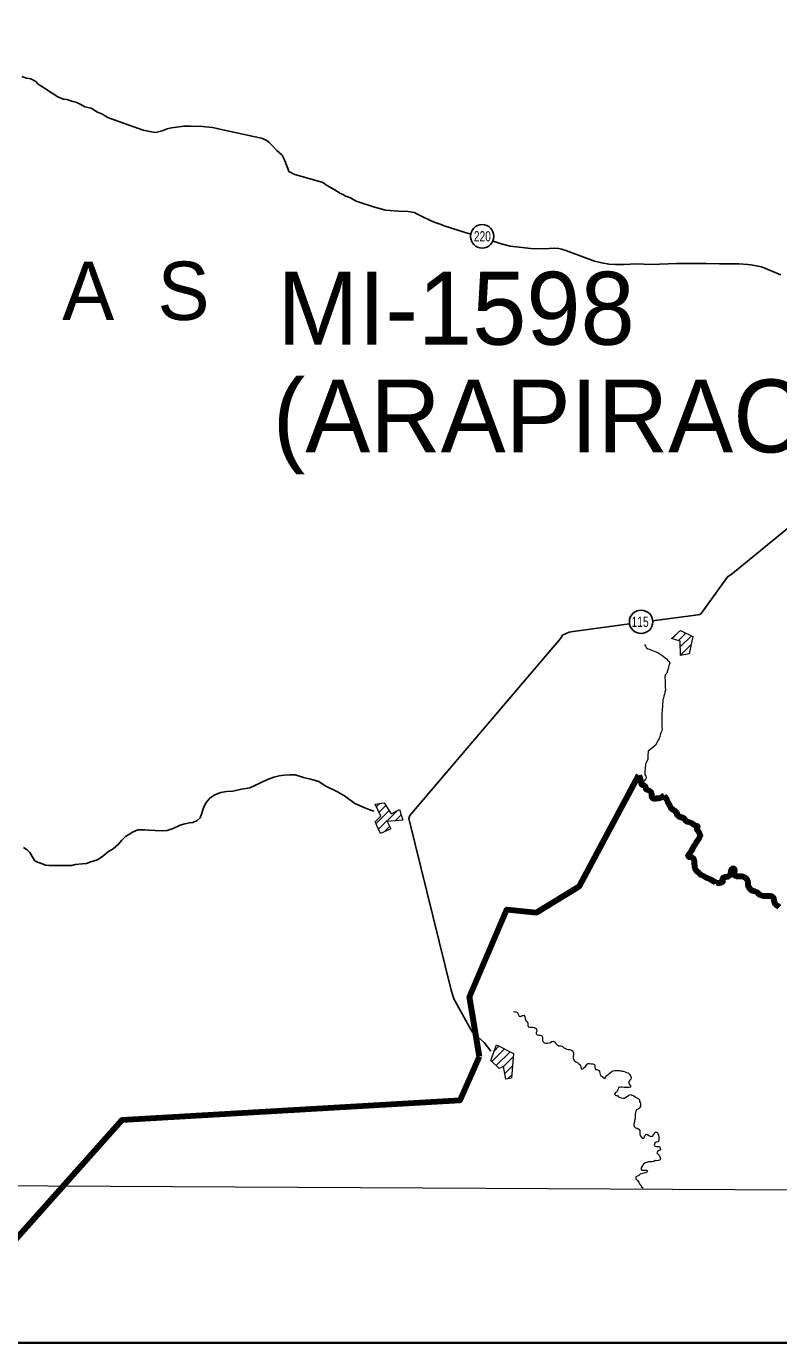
# Model space of a CAD drawing. Extents: x 553962 to 842807, y 8883888 to 9032388.
# Drawn here: x 608828 to 613989, y 8897728 to 8906757 of the extents above; entities that cross this region are included whole.
import ezdxf
from ezdxf.enums import TextEntityAlignment as Align

# ---------------------------------------------------------------- set-up
doc = ezdxf.new("R2010")
doc.units = 0
doc.header["$LTSCALE"] = 160
doc.layers.add('6', color=7, linetype='Continuous', lineweight=13)

msp = doc.modelspace()

# ---------------------------------------------------------------- linework, layer by layer
at = {"layer": '6', "lineweight": 25}
msp.add_line((612071.6, 8905270.5), (612029.8, 8905283.1), dxfattribs=at)
at = {"layer": '6'}
for p, q in [((613258.9, 8902557.5), (613307.3, 8902605.9)), ((613301.4, 8902543.4), (613353.5, 8902595.5)), ((613314.5, 8902500), (613391.6, 8902577)), ((613315.6, 8902444.5), (613388.7, 8902517.5)), ((611230.3, 8901404.8), (611252.2, 8901426.7)), ((611226.5, 8901287.9), (611316.8, 8901378.2)), ((611245.1, 8901249.9), (611370.1, 8901374.9)), ((611248, 8901365.9), (611294.8, 8901412.8)), ((611358.8, 8901307.1), (611399.5, 8901347.8)), ((611285.4, 8901233.7), (611320.5, 8901268.7)), ((613558.2, 8900878.2), (613557.9, 8900877)), ((612022, 8899656), (612108.6, 8899742.6)), ((612037, 8899727.6), (612070.7, 8899761.3)), ((612051.1, 8899628.6), (612146.6, 8899724)), ((612101.1, 8899622), (612167.9, 8899688.8)), ((612110.5, 8899574.8), (612163.2, 8899627.5)), ((612129.1, 8899536.8), (612158.5, 8899566.2))]:
    msp.add_line(p, q, dxfattribs=at)
at = {"layer": '6', "lineweight": 90}
msp.add_line((613558.2, 8900878.2), (613557.9, 8900877), dxfattribs=at)
at = {"layer": '6', "lineweight": 35}
msp.add_lwpolyline([(576104.8, 8927170.9), (624533.7, 8927170.9), (624533.7, 8897728.1), (576104.8, 8897728.1)], close=True, dxfattribs=at)
at = {"layer": '6', "lineweight": 25}
for points in [[(609711.8, 8906029), (609686.4, 8906034.2), (609630.4, 8906044.4), (609398.4, 8906127.4), (609386.2, 8906132.5), (609364.8, 8906144.8), (609351.6, 8906154), (609316, 8906169.3), (609273.3, 8906194.9), (609230.6, 8906204.1), (609203.1, 8906220.5), (609184.8, 8906229.7), (609168.6, 8906237.9), (609146.2, 8906242), (609105.5, 8906256.3), (609080, 8906257.4), (609043.4, 8906273.8), (609004.7, 8906299.3), (608959, 8906328.9), (608910.2, 8906359.6), (608893, 8906377.9), (608859.4, 8906396.3), (608828.8, 8906402.5), (608798.3, 8906413.8)], [(611876.2, 8905330.5), (611694.3, 8905389.6), (611673.9, 8905398.8), (611640.3, 8905409.1), (611614.9, 8905418.3), (611529.5, 8905459.2), (611487.8, 8905480.7), (611434.8, 8905488.9), (611411.4, 8905485.9), (611293.2, 8905495.3), (611210.8, 8905518.9), (611119.2, 8905548.6), (611091.7, 8905557.8), (611075.4, 8905566), (611053.1, 8905581.3), (611012.4, 8905594.7), (611001.2, 8905603.8), (610983.9, 8905611), (610939.2, 8905638.6), (610887.3, 8905668.2), (610861.9, 8905685.6), (610662.4, 8905744), (610646.2, 8905751.2), (610629.9, 8905762.4), (610621.8, 8905781.8), (610596.6, 8905846), (610582.4, 8905873.6), (610545.9, 8905906.2), (610516.4, 8905936.9), (610492.1, 8905961.4), (610472.8, 8905975.7), (610442.2, 8905990), (610387.3, 8906001.3), (610135.8, 8906056.8), (610104.2, 8906062.9), (610036, 8906069.2), (609954.5, 8906072.4), (609907.6, 8906072.5), (609824.1, 8906060.4), (609794.5, 8906053.3), (609760.8, 8906041.2), (609733.3, 8906033.1), (609711.8, 8906029)], [(612735.8, 8905143.9), (612726.5, 8905147.3), (612530.1, 8905219), (612498.6, 8905228.2), (612481.3, 8905232.3), (612452.7, 8905234.4), (612376.3, 8905230.5), (612288.7, 8905232.7), (612187.9, 8905244.1), (612147.1, 8905248.2), (612085.1, 8905265.6), (612071.6, 8905270.5)], [(614003.8, 8905053.2), (613870.5, 8905106.5), (613833.9, 8905113.7), (613797.2, 8905120.9), (613776.9, 8905122.9), (613715.7, 8905127.1), (613675, 8905128.2), (613583.3, 8905128.4), (613491.6, 8905130.6), (613416.2, 8905130.7), (613290.9, 8905129.9), (613111.5, 8905124.2), (613014.8, 8905127.4), (612929.2, 8905123.5), (612870.1, 8905123.6), (612825.2, 8905124.7), (612775.3, 8905133.9), (612735.8, 8905143.9)], [(614884.3, 8904031.6), (614289.5, 8903510.2), (613661, 8902994.8), (613641.6, 8902983.7), (613458.3, 8902730.3), (613448.1, 8902723.2), (613436.9, 8902720.2), (613124.7, 8902678.9)], [(612965.8, 8902657.9), (612578.6, 8902606.6), (612553.1, 8902601.6), (612506.2, 8902581.3), (612494.9, 8902560.9), (611458.3, 8901343.3), (611451.1, 8901322.9), (611742.2, 8900146.7), (611753.3, 8900110), (611761.3, 8900086.6), (611876.7, 8899876.5), (611889.9, 8899857.1), (611968.1, 8899786.6), (612014.2, 8899728.6)], [(610201.6, 8901509.7), (610244.4, 8901511.6), (610303.5, 8901523.7), (610360.6, 8901533.8), (610391.2, 8901548), (610438.2, 8901571.4), (610483.1, 8901590.6), (610526, 8901606.9), (610561.7, 8901616), (610597.3, 8901621), (610635, 8901621.9), (610672.7, 8901623.9), (610728.7, 8901605.5), (610777.6, 8901593.2), (610834.6, 8901576.8), (610877.3, 8901548.1), (610958.6, 8901509.3), (611010.5, 8901479.6), (611082.6, 8901426.5), (611149.8, 8901396.9), (611184.3, 8901383.6), (611211.9, 8901373.9)], [(609069.8, 8901001.3), (609118.7, 8901002.2), (609140.1, 8901002.2), (609163.6, 8901008.3), (609211.5, 8901012.2), (609240, 8901014.2), (609271.6, 8901025.4), (609315.5, 8901039.6), (609352.3, 8901066), (609392.1, 8901096.5), (609423.8, 8901115.8), (609460.6, 8901147.3), (609481, 8901171.7), (609511.7, 8901202.2), (609536.2, 8901215.4), (609556.7, 8901230.7), (609593.4, 8901244.9), (609641.3, 8901246.8), (609669.8, 8901242.7), (609712.6, 8901241.6), (609761.5, 8901239.5), (609794.1, 8901241.4), (609835.9, 8901254.6), (609883.9, 8901277.9), (609914.5, 8901287.1), (609947.1, 8901294.1), (609970.6, 8901296.1), (609999.1, 8901310.3), (610019.6, 8901328.6), (610029.9, 8901353.1), (610040.2, 8901389.7), (610053.5, 8901416.2), (610064.8, 8901436.6), (610086.3, 8901463), (610122.1, 8901486.4), (610161.8, 8901501.6), (610201.6, 8901509.7)], [(608808.4, 8901124), (608833.8, 8901107.7), (608851.1, 8901089.3), (608874.4, 8901051.6), (608884.5, 8901036.3), (608905.9, 8901024), (608932.3, 8901014.8), (608959.8, 8901002.5), (608982.2, 8901001.5), (609069.8, 8901001.3)]]:
    msp.add_lwpolyline(points, dxfattribs=at)
at = {"layer": '6'}
for points in [[(613253.6, 8902559.2), (613316.1, 8902613.6), (613400.9, 8902572.5), (613374.3, 8902452.9), (613315.7, 8902442), (613313.8, 8902539.4)], [(611222.2, 8901422.7), (611283.2, 8901431), (611331.4, 8901355.2), (611388, 8901384.1), (611411, 8901311.7), (611304.4, 8901302.2), (611328.1, 8901252.8), (611258.8, 8901221.7), (611220.8, 8901299.8), (611260, 8901339.5)], [(612052.6, 8899770.2), (612169.7, 8899712.7), (612156.6, 8899541.5), (612118.4, 8899535), (612101, 8899622.7), (612072.7, 8899608.2), (612013.7, 8899663.8)]]:
    msp.add_lwpolyline(points, close=True, dxfattribs=at)
for points in [[(613067.8, 8902517.8), (613076.8, 8902504.5), (613080.8, 8902495.3), (613091, 8902488.1), (613102.1, 8902483.9), (613113.3, 8902479.8), (613124.5, 8902476.7), (613134.6, 8902471.5), (613147.8, 8902467.4), (613162, 8902460.2), (613175.2, 8902452.9), (613187.3, 8902444.7), (613197.4, 8902436.5), (613210.6, 8902425.2), (613218.7, 8902418.1), (613227.7, 8902409.8), (613238.9, 8902399.6), (613241.8, 8902388.4), (613236.6, 8902370.1), (613231.4, 8902351.8), (613226.2, 8902335.5), (613223.1, 8902321.3), (613212.8, 8902310.1), (613208.7, 8902296.9), (613208.6, 8902286.7), (613210.5, 8902272.5), (613210.5, 8902262.3), (613210.3, 8902245), (613210.2, 8902232.7), (613210.2, 8902220.5), (613213.1, 8902210.3), (613215.1, 8902208.5)], [(613214.9, 8902208.8), (613211.4, 8902200.8), (613205.1, 8902175.3), (613200.9, 8902162.1), (613199.8, 8902149.9), (613195.7, 8902138.7), (613195.6, 8902128.6), (613192.4, 8902108.2), (613192.3, 8902087.8), (613191.2, 8902074.6), (613191.1, 8902061.3), (613187.9, 8902046.1), (613187.8, 8902034.9), (613187.8, 8902023.7), (613188.9, 8902003.7), (613187.6, 8901993.1), (613187.5, 8901980.9), (613187.4, 8901965.6), (613188.3, 8901951.4), (613189.2, 8901939.2), (613185.5, 8901921), (613180.9, 8901911.7), (613176.7, 8901899.5), (613173.6, 8901882.2), (613169.4, 8901872.1), (613162.2, 8901861.9), (613144.8, 8901826.3), (613125.2, 8901810.6), (613093.6, 8901785.9), (613093.5, 8901775.8), (613092.4, 8901763.5), (613092.3, 8901753.4), (613092.2, 8901743.2), (613092.2, 8901730.9), (613083.9, 8901714.7), (613076.7, 8901698.5), (613075.6, 8901688.3), (613072.5, 8901676.1), (613072.4, 8901663.9), (613072.2, 8901647.6), (613072.2, 8901635.3), (613072.1, 8901625.2), (613077.1, 8901614.9), (613080.1, 8901604.7), (613077, 8901594.6), (613067.7, 8901581.4), (613051.4, 8901568.2), (613043.2, 8901562.2), (613050.2, 8901554), (613062.5, 8901553.9), (613071.6, 8901546.7), (613077.6, 8901534.5), (613078.5, 8901524.3), (613088.7, 8901520.2), (613100.8, 8901515), (613111, 8901508.8), (613117, 8901495.5), (613116.8, 8901478.2), (613120.8, 8901464.9), (613131, 8901459.8), (613143.2, 8901460.7), (613153.4, 8901463.7), (613164.6, 8901463.7), (613175.8, 8901464.6), (613186, 8901470.7), (613194.2, 8901476.7), (613203.3, 8901480.7)], [(613203.3, 8901480.7), (613207.5, 8901475.3), (613220.8, 8901455), (613227, 8901438.8), (613237.3, 8901416.4), (613250.6, 8901395.1), (613268, 8901382.9), (613288.8, 8901367.7)], [(613288.8, 8901367.7), (613291.1, 8901363.5), (613291.6, 8901350.4), (613301.8, 8901340.3), (613337.5, 8901327.3), (613352.9, 8901307), (613358, 8901304), (613372.2, 8901300), (613390.6, 8901292.9), (613402.8, 8901284.9)], [(613369.1, 8901070.7), (613389.4, 8901097.2), (613393.5, 8901107.3), (613400.7, 8901118.5), (613405.9, 8901127.6), (613415.1, 8901141.8), (613422.3, 8901156.1), (613428.5, 8901166.2), (613436.8, 8901178.4), (613442.9, 8901186.5), (613449.1, 8901197.7), (613452.2, 8901207.8), (613449.2, 8901219), (613444.2, 8901228.2), (613438.2, 8901236.4), (613431.1, 8901243.6), (613431.2, 8901254.8), (613432.3, 8901265), (613432.3, 8901265)], [(613402.8, 8901284.9), (613412.2, 8901280.8), (613421.3, 8901273.6), (613429.4, 8901273), (613432.2, 8901268.8), (613432.3, 8901265)], [(613557.9, 8900877), (613552.9, 8900886.2), (613543.8, 8900891.3), (613533.6, 8900897.5), (613524.5, 8900901.7), (613515.4, 8900906.8), (613503.2, 8900910.9), (613494.1, 8900917.1), (613480.9, 8900925.3), (613469.8, 8900930.5), (613458.6, 8900934.7), (613445.5, 8900945.9), (613428.3, 8900962.3), (613418.2, 8900974.6), (613415.3, 8900985.9), (613413.3, 8900999.1), (613412.4, 8901013.4), (613411.5, 8901025.6), (613408.5, 8901040.9), (613401.5, 8901054.2), (613390.3, 8901055.3), (613375.1, 8901058.4), (613369.1, 8901070.7), (613369.1, 8901072), (613369.1, 8901070.7)], [(613992.8, 8900714.3), (613985.8, 8900721.5), (613976.6, 8900725.6), (613968.6, 8900735.8), (613961.5, 8900748.1), (613957.6, 8900762.4), (613955.6, 8900776.7), (613948.6, 8900783.8), (613937.4, 8900790), (613924.2, 8900790.1), (613914, 8900790.2), (613899.8, 8900790.3), (613886.6, 8900790.3), (613876.4, 8900792.4), (613865.3, 8900797.6), (613853.1, 8900804.8), (613843, 8900816.1), (613824.8, 8900823.3), (613810.6, 8900827.5), (613799.4, 8900834.7), (613790.3, 8900844.9), (613783.3, 8900856.2), (613780.3, 8900869.4), (613780.4, 8900882.7), (613777.5, 8900894.9), (613772.5, 8900906.2), (613763.4, 8900914.4), (613751.2, 8900920.6), (613742.1, 8900924.7), (613728.9, 8900925.8), (613714.6, 8900925.9), (613701.4, 8900926), (613687.2, 8900932.2), (613687.3, 8900944.4), (613687.4, 8900957.6), (613687.5, 8900968.8), (613681.5, 8900980.1), (613671.3, 8900979.1), (613664.1, 8900971), (613660, 8900960.8), (613658.9, 8900948.6), (613657.8, 8900938.5), (613650.6, 8900929.3), (613641.4, 8900922.3), (613630.2, 8900921.3), (613617, 8900920.4), (613605.8, 8900917.4), (613600.6, 8900905.2), (613605.6, 8900896), (613604.5, 8900885.8), (613595.3, 8900881.8), (613584.1, 8900880.9), (613573, 8900880.9), (613562.8, 8900880), (613558.2, 8900878.2)], [(612169.4, 8900000.7), (612179.1, 8899998.2), (612189.2, 8899998.2), (612198.4, 8899993), (612202.4, 8899980.8), (612208.4, 8899967.5), (612220.6, 8899966.4), (612230.8, 8899972.4), (612242, 8899974.4), (612249, 8899964.2), (612251, 8899951.9), (612254, 8899938.7), (612263.1, 8899930.5), (612269.1, 8899919.2), (612269, 8899907), (612270.9, 8899894.8), (612281.1, 8899892.7), (612291.3, 8899892.6), (612301.4, 8899891.5), (612311.6, 8899889.4), (612320.7, 8899885.3), (612328.8, 8899877.1), (612330.8, 8899865.9), (612326.6, 8899855.7), (612325.5, 8899845.5), (612333.6, 8899839.3), (612343.8, 8899836.2), (612356, 8899836.2), (612365.1, 8899832), (612369.1, 8899822.8), (612369.1, 8899812.6), (612369, 8899801.4), (612374, 8899791.2), (612381.1, 8899784), (612391.2, 8899782.9), (612403.4, 8899781.8), (612414.6, 8899784.8), (612424.8, 8899787.8), (612433, 8899793.9), (612443.2, 8899796.9), (612451.3, 8899790.7), (612458.4, 8899782.5), (612468.5, 8899773.3), (612480.6, 8899765.1), (612493.8, 8899765), (612504, 8899760.8), (612514.1, 8899752.6), (612526.2, 8899745.4), (612535.4, 8899741.3), (612545.5, 8899738.2), (612556.7, 8899738.1), (612567.9, 8899733.9), (612578, 8899726.7), (612581, 8899716.5), (612580.9, 8899704.3), (612579.8, 8899692.1), (612578.7, 8899678.8), (612585.7, 8899664.5), (612597.8, 8899654.3), (612609, 8899649.1), (612617.1, 8899642.9), (612628.2, 8899634.7), (612632.2, 8899625.5), (612632.2, 8899614.3), (612638.2, 8899603.1), (612648.4, 8899609.1), (612655.6, 8899616.2), (612663.8, 8899623.3), (612669.9, 8899633.4), (612679.2, 8899642.6), (612691.4, 8899642.5), (612702.5, 8899641.4), (612713.7, 8899641.3), (612724.9, 8899637.2), (612727.9, 8899626.9), (612727.8, 8899614.7), (612732.8, 8899602.5), (612743, 8899602.4), (612753.1, 8899597.2), (612759.1, 8899589.1), (612763.1, 8899576.8), (612764.1, 8899566.6), (612770.1, 8899558.4), (612779.2, 8899553.3), (612786.3, 8899545.1), (612797.5, 8899540.9), (612804.7, 8899552.1), (612810.8, 8899561.2), (612819, 8899568.3), (612826.2, 8899575.4), (612836.4, 8899580.4), (612844.6, 8899587.5), (612854.8, 8899592.5), (612866, 8899595.5), (612877.2, 8899595.4), (612890.4, 8899595.3), (612900.6, 8899594.3), (612912.8, 8899590.1), (612925, 8899590), (612936.1, 8899584.9), (612946.3, 8899581.8)], [(612946.3, 8899581.8), (612957.4, 8899578.6), (612966.5, 8899570.4), (612972.6, 8899558.2), (612976.5, 8899546.9), (612975.5, 8899535.7), (612969.3, 8899527.6), (612962.1, 8899520.5), (612961, 8899510.3), (612966, 8899499.1), (612973.1, 8899490.9), (612971.8, 8899480.8), (612962.8, 8899477.7), (612950.6, 8899477.8), (612939.5, 8899477.9), (612929.3, 8899477.9), (612915.1, 8899480.1), (612903.9, 8899481.2), (612891.6, 8899478.2), (612888.5, 8899467), (612884.4, 8899456.8), (612880.2, 8899447.7), (612869, 8899443.7), (612863.8, 8899431.5), (612871.9, 8899424.3), (612883.1, 8899424.2), (612891.2, 8899414), (612901.3, 8899408.8), (612911.5, 8899406.7), (612921.7, 8899404.6), (612931.8, 8899404.6), (612940, 8899412.7), (612952.3, 8899419.7), (612961.5, 8899424.8), (612971.7, 8899429.8), (612981.8, 8899425.7), (612993, 8899422.5), (613007.2, 8899412.2), (613024.4, 8899403), (613033.5, 8899394.8), (613035.4, 8899382.5), (613040.4, 8899371.3), (613041.4, 8899358), (613040.3, 8899347.8), (613033.1, 8899337.7), (613024.9, 8899330.6), (613014.7, 8899324.6), (613009.5, 8899315.4), (613006.4, 8899305.3), (613005.3, 8899295.1), (613005.2, 8899280.8), (613004.1, 8899268.6), (613001, 8899252.3), (613000.9, 8899240.1), (612995.7, 8899227.9), (612994.6, 8899216.7), (612999.6, 8899207.5), (613007.7, 8899201.3), (613018.9, 8899199.2), (613031.1, 8899192), (613036.1, 8899182.8), (613038, 8899170.6), (613038, 8899158.4), (613038.9, 8899148.2), (613045, 8899140), (613053, 8899130.8), (613064.2, 8899130.7), (613069.4, 8899139.8), (613073.5, 8899151), (613079.7, 8899159.1), (613088.8, 8899155), (613098.9, 8899148.8), (613112.1, 8899141.6), (613124.3, 8899145.6), (613130.5, 8899154.7), (613136.7, 8899163.8), (613142.8, 8899172), (613155, 8899170.9), (613161.1, 8899162.7), (613165.1, 8899151.4), (613168, 8899136.1), (613167.9, 8899125.9), (613167.9, 8899115.8), (613160.7, 8899104.6), (613148.5, 8899102.7), (613140.3, 8899095.6), (613136.1, 8899083.4), (613142.2, 8899075.2), (613152.3, 8899074.1), (613162.5, 8899074), (613172.7, 8899072.9), (613176.7, 8899061.7), (613177.6, 8899051.5), (613169.4, 8899045.5), (613158.2, 8899040.4), (613154.1, 8899031.3), (613161.1, 8899024.1), (613170.2, 8899014.9), (613175.2, 8899003.7), (613179.2, 8898992.4), (613177.1, 8898981.2)], [(577181.5, 8898943.8), (596544.3, 8898870.4), (623547.8, 8898727.2)], [(613177.1, 8898981.2), (613164.9, 8898978.2), (613152.7, 8898976.3), (613141.5, 8898978.4), (613133.3, 8898971.3), (613123.1, 8898969.3), (613108.9, 8898968.4), (613095.6, 8898967.5), (613083.4, 8898963.5), (613073.2, 8898962.5), (613063, 8898951.4), (613055.8, 8898942.3), (613047.6, 8898932.1), (613043.5, 8898921), (613049.5, 8898910.7), (613059.7, 8898910.7), (613069.8, 8898910.6), (613081, 8898911.6), (613090.1, 8898906.4), (613086, 8898897.2), (613076.8, 8898893.2), (613066.6, 8898891.3), (613054.4, 8898889.3), (613040.1, 8898883.3), (613029.9, 8898875.2), (613020.7, 8898871.2), (613009.5, 8898865.2), (613008.4, 8898851.9), (613020.5, 8898839.6), (613029.6, 8898829.4), (613035.6, 8898818.1), (613042.7, 8898807.9), (613048.7, 8898797.7), (613056.8, 8898789.4), (613057.8, 8898788.4)]]:
    msp.add_lwpolyline(points, dxfattribs=at)
at = {"layer": '6', "lineweight": 90}
for points in [[(611936.3, 8899690.5), (611868.8, 8900100), (612125.5, 8900698.6), (612328.6, 8900679.6), (612622.3, 8900858.4), (613030.7, 8901619.8)], [(613030.7, 8901619.8), (613050.2, 8901554), (613062.5, 8901553.9), (613071.6, 8901546.7), (613077.6, 8901534.5), (613078.5, 8901524.3), (613088.7, 8901520.2), (613100.8, 8901515), (613111, 8901508.8), (613117, 8901495.5), (613116.8, 8901478.2), (613120.8, 8901464.9), (613131, 8901459.8), (613143.2, 8901460.7), (613153.4, 8901463.7), (613164.6, 8901463.7), (613175.8, 8901464.6), (613186, 8901470.7), (613194.2, 8901476.7), (613203.3, 8901480.7)], [(613203.3, 8901480.7), (613207.5, 8901475.3), (613220.8, 8901455), (613227, 8901438.8), (613237.3, 8901416.4), (613250.6, 8901395.1), (613268, 8901382.9), (613288.8, 8901367.7)], [(613288.8, 8901367.7), (613291.1, 8901363.5), (613291.6, 8901350.4), (613301.8, 8901340.3), (613337.5, 8901327.3), (613352.9, 8901307), (613358, 8901304), (613372.2, 8901300), (613390.6, 8901292.9), (613402.8, 8901284.9)], [(613369.1, 8901070.7), (613389.4, 8901097.2), (613393.5, 8901107.3), (613400.7, 8901118.5), (613405.9, 8901127.6), (613415.1, 8901141.8), (613422.3, 8901156.1), (613428.5, 8901166.2), (613436.8, 8901178.4), (613442.9, 8901186.5), (613449.1, 8901197.7), (613452.2, 8901207.8), (613449.2, 8901219), (613444.2, 8901228.2), (613438.2, 8901236.4), (613431.1, 8901243.6), (613431.2, 8901254.8), (613432.3, 8901265), (613432.3, 8901265)], [(613402.8, 8901284.9), (613412.2, 8901280.8), (613421.3, 8901273.6), (613429.4, 8901273), (613432.2, 8901268.8), (613432.3, 8901265)], [(613557.9, 8900877), (613552.9, 8900886.2), (613543.8, 8900891.3), (613533.6, 8900897.5), (613524.5, 8900901.7), (613515.4, 8900906.8), (613503.2, 8900910.9), (613494.1, 8900917.1), (613480.9, 8900925.3), (613469.8, 8900930.5), (613458.6, 8900934.7), (613445.5, 8900945.9), (613428.3, 8900962.3), (613418.2, 8900974.6), (613415.3, 8900985.9), (613413.3, 8900999.1), (613412.4, 8901013.4), (613411.5, 8901025.6), (613408.5, 8901040.9), (613401.5, 8901054.2), (613390.3, 8901055.3), (613375.1, 8901058.4), (613369.1, 8901070.7), (613369.1, 8901072), (613369.1, 8901070.7)], [(613992.8, 8900714.3), (613985.8, 8900721.5), (613976.6, 8900725.6), (613968.6, 8900735.8), (613961.5, 8900748.1), (613957.6, 8900762.4), (613955.6, 8900776.7), (613948.6, 8900783.8), (613937.4, 8900790), (613924.2, 8900790.1), (613914, 8900790.2), (613899.8, 8900790.3), (613886.6, 8900790.3), (613876.4, 8900792.4), (613865.3, 8900797.6), (613853.1, 8900804.8), (613843, 8900816.1), (613824.8, 8900823.3), (613810.6, 8900827.5), (613799.4, 8900834.7), (613790.3, 8900844.9), (613783.3, 8900856.2), (613780.3, 8900869.4), (613780.4, 8900882.7), (613777.5, 8900894.9), (613772.5, 8900906.2), (613763.4, 8900914.4), (613751.2, 8900920.6), (613742.1, 8900924.7), (613728.9, 8900925.8), (613714.6, 8900925.9), (613701.4, 8900926), (613687.2, 8900932.2), (613687.3, 8900944.4), (613687.4, 8900957.6), (613687.5, 8900968.8), (613681.5, 8900980.1), (613671.3, 8900979.1), (613664.1, 8900971), (613660, 8900960.8), (613658.9, 8900948.6), (613657.8, 8900938.5), (613650.6, 8900929.3), (613641.4, 8900922.3), (613630.2, 8900921.3), (613617, 8900920.4), (613605.8, 8900917.4), (613600.6, 8900905.2), (613605.6, 8900896), (613604.5, 8900885.8), (613595.3, 8900881.8), (613584.1, 8900880.9), (613573, 8900880.9), (613562.8, 8900880), (613558.2, 8900878.2)], [(608589.7, 8898253.2), (609486.3, 8899256.3), (611805.4, 8899391.2), (611936.3, 8899690.5)]]:
    msp.add_lwpolyline(points, dxfattribs=at)
at = {"layer": '6', "lineweight": 25}
for centre in [(611955.2, 8905316.5), (613045.3, 8902672.4)]:
    msp.add_circle(centre, 80.3, dxfattribs=at)

# ---------------------------------------------------------------- texts
at = {"layer": '6', "width": 0.75}
for s, p in [('220', (611956.5, 8905281.8)), ('115', (613038.9, 8902637.7))]:
    msp.add_text(s, height=70, dxfattribs=at).set_placement(p, align=Align.CENTER)
at = {"layer": '6'}
for s, height, p in [('A  L  A  G  O  A  S', 400, (605744.9, 8904743.1)), ('MI-1598', 500, (610549.2, 8904573.2)), ('(ARAPIRACA)', 500, (610519.3, 8903834.6))]:
    msp.add_text(s, height=height, dxfattribs=at).set_placement(p)

doc.saveas('drawing.dxf')
